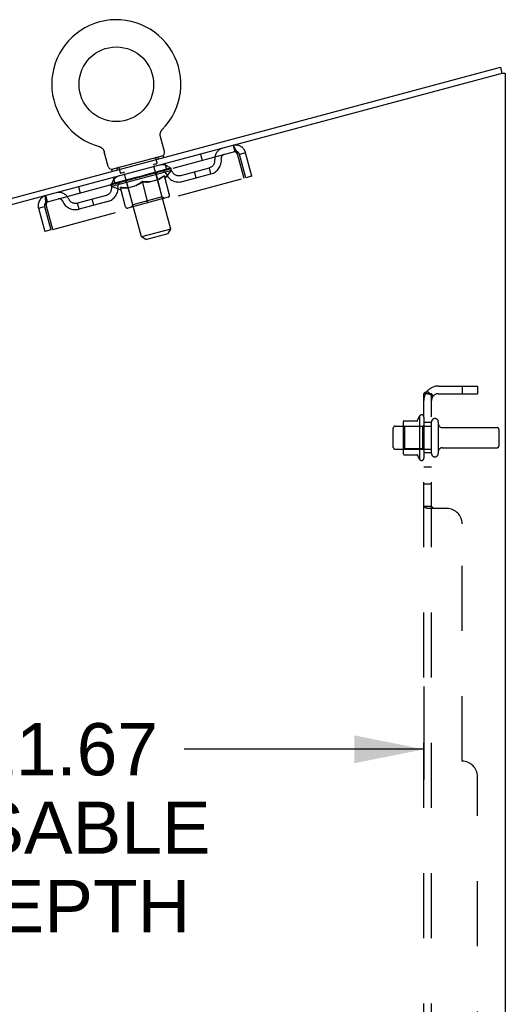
# Model space of a CAD drawing. Header units: inches. Extents: x 0 to 193, y 0 to 125.
# Tile 276 of 278: x 105 to 113, y 79 to 95. Entities that reach past the tile are written whole.
import ezdxf

# ---------------------------------------------------------------- set-up
doc = ezdxf.new("R2010")
doc.units = ezdxf.units.IN
doc.header["$LTSCALE"] = 10.635988
doc.header["$MEASUREMENT"] = 0
doc.linetypes.add('HIDDEN', pattern=[0.2, 0.1, -0.1])
doc.layers.get('0').update_dxf_attribs({"linetype": 'CONTINUOUS'})
for name, color, linetype in [('DEFAULT_2', 8, 'HIDDEN'), ('DIMENSIONS', 7, 'CONTINUOUS'), ('SUBPANEL', 7, 'CONTINUOUS')]:
    doc.layers.add(name, color=color, linetype=linetype)
doc.styles.get("Standard").update_dxf_attribs({"font": 'arial.ttf'})
doc.dimstyles.new('DIMSTYLE_1', dxfattribs={"dimtxt": 0.853154, "dimasz": 1.137539, "dimexe": 0.09, "dimexo": 0.07, "dimgap": 0.0375, "dimtad": 0, "dimtih": 1, "dimtoh": 1, "dimzin": 4, "dimdsep": 46, "dimtxsty": 'Standard', "dimblk": '_FILLED', "dimblk1": '_FILLED', "dimblk2": '_FILLED', "dimcen": 0.09, "dimadec": 3, "dimazin": 1, "dimtfac": 1, "dimtdec": 3, "dimtofl": 0, "dimtmove": 0, "dimatfit": 3, "dimldrblk": '_FILLED', "dimfxl": 0, "dimtolj": 1, "dimtzin": 4, "dimarcsym": 0})

# ---------------------------------------------------------------- blocks, each defined once
blk = doc.blocks.new('_FILLED')
at = {"color": 0, "linetype": 'ByBlock'}
blk.add_solid([(0, 0), (-1, 0.2), (-1, -0.2)], dxfattribs=at)
blk = doc.blocks.new('*D10')
at = {"layer": 'DIMENSIONS', "color": 2, "linetype": 'Continuous'}
for p, q in [((100.079, 84.228), (100.079, 82.627)), ((111.745, 84.228), (111.745, 82.711)), ((100.079, 83.204), (103.995, 83.204)), ((111.745, 83.204), (107.829, 83.204))]:
    blk.add_line(p, q, dxfattribs=at)
at = {"layer": 'DIMENSIONS', "color": 2, "linetype": 'Continuous', "xscale": 1.1375387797, "yscale": 1.1375387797, "zscale": 1.1375387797, "rotation": 180}
blk.add_blockref('_FILLED', (100.079, 83.204), dxfattribs=at)
at = {"layer": 'DIMENSIONS', "color": 2, "linetype": 'Continuous', "xscale": 1.1375387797, "yscale": 1.1375387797, "zscale": 1.1375387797}
blk.add_blockref('_FILLED', (111.745, 83.204), dxfattribs=at)
at = {"layer": 'DIMENSIONS', "color": 2, "linetype": 'Continuous', "insert": (105.912, 83.631), "char_height": 0.8532, "width": 4.69393, "attachment_point": 2, "line_spacing_factor": 0.9}
blk.add_mtext('11.67\\PUSABLE\\PDEPTH', dxfattribs=at)

msp = doc.modelspace()

# ---------------------------------------------------------------- linework, layer by layer
at = {"color": 7, "linetype": 'Continuous'}
for p, q in [((101.14, 91.162), (112.993, 94.338)), ((112.993, 94.338), (113.02, 94.238)), ((113.022, 94.238), (113.02, 94.238)), ((107.441, 93.245), (107.442, 93.249)), ((107.441, 93.241), (107.441, 93.245)), ((107.441, 93.236), (107.441, 93.241)), ((107.441, 93.232), (107.441, 93.236)), ((107.441, 93.228), (107.441, 93.232)), ((107.441, 93.223), (107.441, 93.228)), ((107.442, 93.254), (107.443, 93.258)), ((107.442, 93.249), (107.442, 93.254)), ((107.443, 93.258), (107.444, 93.262)), ((107.444, 93.262), (107.445, 93.266)), ((107.445, 93.266), (107.446, 93.271)), ((107.446, 93.271), (107.447, 93.275)), ((107.447, 93.275), (107.449, 93.279)), ((107.449, 93.279), (107.45, 93.283)), ((107.45, 93.283), (107.452, 93.287)), ((107.452, 93.287), (107.454, 93.291)), ((107.454, 93.291), (107.456, 93.295)), ((107.456, 93.295), (107.458, 93.298)), ((107.458, 93.298), (107.46, 93.302)), ((107.46, 93.302), (107.463, 93.306)), ((107.463, 93.306), (107.465, 93.309)), ((107.465, 93.309), (107.468, 93.313)), ((107.468, 93.313), (107.471, 93.316)), ((107.471, 93.316), (107.474, 93.319)), ((107.471, 93.316), (107.472, 93.317)), ((107.474, 93.319), (107.477, 93.322)), ((107.477, 93.322), (107.477, 93.322)), ((107.445, 93.203), (107.444, 93.206)), ((107.51, 92.962), (107.445, 93.203)), ((106.44, 93.045), (106.44, 93.045)), ((106.44, 93.045), (106.445, 93.044)), ((106.445, 93.044), (106.449, 93.042)), ((106.449, 93.042), (106.453, 93.041)), ((106.453, 93.041), (106.457, 93.039)), ((106.457, 93.039), (106.461, 93.037)), ((106.461, 93.037), (106.465, 93.035)), ((106.465, 93.035), (106.468, 93.033)), ((106.468, 93.033), (106.472, 93.031)), ((106.472, 93.031), (106.476, 93.029)), ((106.476, 93.029), (106.479, 93.026)), ((106.479, 93.026), (106.483, 93.024)), ((106.483, 93.024), (106.486, 93.021)), ((106.486, 93.021), (106.49, 93.018)), ((106.489, 93.018), (106.493, 93.015)), ((106.493, 93.015), (106.496, 93.012)), ((106.496, 93.012), (106.499, 93.009)), ((106.499, 93.009), (106.502, 93.006)), ((106.502, 93.006), (106.504, 93.002)), ((106.504, 93.002), (106.507, 92.999)), ((106.507, 92.999), (106.51, 92.995)), ((106.51, 92.995), (106.512, 92.992)), ((106.512, 92.992), (106.514, 92.988)), ((106.514, 92.988), (106.516, 92.984)), ((106.516, 92.984), (106.518, 92.98)), ((106.592, 92.716), (106.528, 92.957)), ((107.489, 92.894), (106.644, 92.668)), ((107.489, 92.894), (107.497, 92.865)), ((106.644, 92.668), (106.651, 92.639))]:
    msp.add_line(p, q, dxfattribs=at)
at = {"color": 3, "linetype": 'Continuous'}
for p, q in [((112.957, 94.221), (101.167, 91.062)), ((112.97, 94.224), (112.957, 94.221)), ((112.981, 94.227), (112.97, 94.224)), ((113.022, 94.238), (112.981, 94.227)), ((113.074, 94.238), (113.022, 94.238)), ((113.074, 94.238), (113.074, 31.27))]:
    msp.add_line(p, q, dxfattribs=at)
at = {"color": 7, "linetype": 'Continuous'}
for points in [[(107.444, 93.206), (107.443, 93.211), (107.443, 93.215), (107.442, 93.219), (107.441, 93.223)], [(107.444, 93.206), (107.443, 93.211), (107.443, 93.215), (107.442, 93.219), (107.441, 93.223)], [(106.518, 92.981), (106.52, 92.977), (106.522, 92.973), (106.524, 92.969), (106.525, 92.964), (106.526, 92.96), (106.528, 92.957)], [(106.525, 92.964), (106.526, 92.96), (106.528, 92.957)]]:
    msp.add_lwpolyline(points, dxfattribs=at)
msp.add_circle((106.724, 94.06), 0.609, dxfattribs=at)
for centre, radius, start, end in [((106.724, 94.06), 1.054, 315.3993, 254.6007), ((107.452, 92.946), 0.06, 285, 15), ((106.65, 92.732), 0.06, 195, 285)]:
    msp.add_arc(centre, radius, start, end, dxfattribs=at)
at = {"layer": 'DEFAULT_2', "color": 8, "linetype": 'HIDDEN'}
for p, q in [((105.599, 92.142), (108.657, 92.961)), ((106.44, 93.045), (106.44, 93.045)), ((106.447, 93.043), (106.449, 93.042)), ((108.097, 92.919), (108.124, 92.818)), ((108.63, 93.061), (108.657, 92.961)), ((108.705, 92.909), (108.808, 92.527)), ((108.835, 92.943), (108.734, 92.916)), ((108.837, 92.534), (108.734, 92.916)), ((108.937, 92.561), (108.835, 92.943)), ((107.382, 92.762), (107.325, 92.747)), ((107.389, 92.774), (107.368, 92.852)), ((107.4, 92.87), (107.407, 92.841)), ((107.551, 92.664), (107.524, 92.765)), ((107.624, 92.654), (106.647, 92.392)), ((106.653, 92.424), (107.603, 92.679)), ((106.733, 92.692), (106.741, 92.663)), ((106.79, 92.614), (106.769, 92.691)), ((106.859, 92.622), (106.802, 92.607)), ((107.134, 91.567), (106.854, 92.61)), ((107.208, 92.575), (107.25, 92.587)), ((107.21, 92.582), (107.211, 92.582)), ((107.212, 92.576), (107.21, 92.581)), ((107.212, 92.577), (107.211, 92.582)), ((107.241, 92.581), (107.24, 92.584)), ((107.27, 92.592), (107.316, 92.604)), ((107.271, 92.59), (107.27, 92.592)), ((107.283, 92.593), (107.282, 92.595)), ((107.288, 92.594), (107.288, 92.597)), ((107.29, 92.595), (107.289, 92.602)), ((107.292, 92.595), (107.292, 92.598)), ((107.294, 92.599), (107.293, 92.604)), ((107.301, 92.598), (107.3, 92.6)), ((107.328, 92.607), (107.376, 92.62)), ((107.329, 92.605), (107.328, 92.607)), ((107.615, 91.696), (107.335, 92.739)), ((107.347, 92.61), (107.347, 92.612)), ((107.356, 92.612), (107.355, 92.615)), ((107.359, 92.613), (107.357, 92.62)), ((107.364, 92.614), (107.363, 92.617)), ((107.367, 92.615), (107.366, 92.618)), ((107.372, 92.619), (107.37, 92.624)), ((107.475, 92.223), (107.378, 92.585)), ((107.38, 92.621), (107.535, 92.663)), ((107.38, 92.619), (107.38, 92.621)), ((107.401, 92.625), (107.401, 92.627)), ((107.404, 92.625), (107.403, 92.628)), ((107.416, 92.628), (107.414, 92.634)), ((107.424, 92.631), (107.424, 92.633)), ((107.432, 92.633), (107.431, 92.635)), ((107.435, 92.633), (107.434, 92.636)), ((107.442, 92.638), (107.44, 92.643)), ((107.443, 92.636), (107.443, 92.638)), ((107.443, 92.636), (107.443, 92.638)), ((107.459, 92.64), (107.458, 92.644)), ((107.459, 92.64), (107.459, 92.642)), ((107.473, 92.644), (107.473, 92.646)), ((107.484, 92.647), (107.484, 92.649)), ((107.488, 92.648), (107.487, 92.651)), ((107.49, 92.648), (107.49, 92.651)), ((107.493, 92.649), (107.492, 92.652)), ((107.493, 92.649), (107.492, 92.651)), ((107.499, 92.651), (107.498, 92.653)), ((107.502, 92.654), (107.5, 92.659)), ((107.501, 92.651), (107.5, 92.654)), ((107.501, 92.651), (107.501, 92.654)), ((107.525, 92.535), (107.624, 92.654)), ((107.538, 92.661), (107.537, 92.664)), ((107.54, 92.662), (107.539, 92.664)), ((107.551, 92.667), (107.549, 92.672)), ((107.573, 92.671), (107.573, 92.673)), ((107.575, 92.671), (107.574, 92.674)), ((107.587, 92.677), (107.585, 92.682)), ((107.595, 92.676), (107.594, 92.679)), ((107.596, 92.677), (107.595, 92.679)), ((107.603, 92.679), (107.602, 92.681)), ((107.609, 92.683), (107.607, 92.688)), ((107.624, 92.654), (107.615, 92.69)), ((107.776, 92.573), (108.243, 92.698)), ((107.803, 92.472), (108.269, 92.597)), ((108.028, 92.533), (108.001, 92.633)), ((108.269, 92.597), (108.243, 92.698)), ((105.686, 91.69), (108.808, 92.527)), ((106.647, 92.392), (106.637, 92.428)), ((106.646, 92.425), (106.644, 92.43)), ((106.653, 92.424), (106.652, 92.427)), ((106.66, 92.426), (106.659, 92.428)), ((106.661, 92.426), (106.66, 92.429)), ((106.668, 92.431), (106.666, 92.436)), ((106.705, 92.438), (106.678, 92.538)), ((106.681, 92.432), (106.68, 92.434)), ((106.682, 92.432), (106.682, 92.434)), ((106.704, 92.44), (106.702, 92.445)), ((106.716, 92.441), (106.715, 92.443)), ((106.718, 92.441), (106.717, 92.444)), ((106.875, 92.486), (106.719, 92.444)), ((106.753, 92.453), (106.751, 92.459)), ((106.754, 92.451), (106.754, 92.454)), ((106.755, 92.451), (106.754, 92.454)), ((106.757, 92.452), (106.757, 92.454)), ((106.763, 92.453), (106.762, 92.456)), ((106.763, 92.453), (106.762, 92.456)), ((106.766, 92.454), (106.765, 92.457)), ((106.768, 92.455), (106.767, 92.458)), ((106.771, 92.456), (106.771, 92.458)), ((106.782, 92.459), (106.782, 92.461)), ((106.797, 92.463), (106.796, 92.467)), ((106.796, 92.462), (106.796, 92.465)), ((106.813, 92.47), (106.812, 92.475)), ((106.812, 92.467), (106.812, 92.469)), ((106.812, 92.467), (106.812, 92.469)), ((106.821, 92.469), (106.82, 92.472)), ((106.824, 92.47), (106.824, 92.472)), ((106.831, 92.472), (106.831, 92.474)), ((106.84, 92.474), (106.839, 92.48)), ((106.852, 92.477), (106.851, 92.48)), ((106.854, 92.478), (106.854, 92.48)), ((106.876, 92.484), (106.875, 92.486)), ((106.927, 92.5), (106.879, 92.487)), ((106.883, 92.488), (106.881, 92.493)), ((106.889, 92.487), (106.888, 92.49)), ((106.892, 92.488), (106.892, 92.491)), ((106.897, 92.489), (106.895, 92.496)), ((106.992, 92.094), (106.895, 92.456)), ((106.9, 92.49), (106.9, 92.493)), ((106.909, 92.493), (106.908, 92.495)), ((106.927, 92.498), (106.927, 92.5)), ((106.984, 92.515), (106.939, 92.503)), ((106.955, 92.505), (106.954, 92.507)), ((106.96, 92.509), (106.959, 92.514)), ((106.965, 92.508), (106.963, 92.515)), ((106.964, 92.507), (106.963, 92.51)), ((106.967, 92.508), (106.967, 92.511)), ((106.973, 92.51), (106.973, 92.512)), ((106.985, 92.513), (106.984, 92.515)), ((107.047, 92.532), (107.005, 92.521)), ((107.015, 92.521), (107.015, 92.523)), ((107.039, 92.53), (107.098, 92.55)), ((107.042, 92.531), (107.041, 92.536)), ((107.043, 92.531), (107.041, 92.536)), ((107.041, 92.536), (107.041, 92.536)), ((107.043, 92.529), (107.043, 92.531)), ((107.046, 92.529), (107.046, 92.532)), ((107.047, 92.53), (107.047, 92.532)), ((107.048, 92.53), (107.047, 92.532)), ((107.074, 92.539), (107.124, 92.553)), ((107.079, 92.538), (107.078, 92.54)), ((107.082, 92.542), (107.082, 92.544)), ((107.099, 92.546), (107.098, 92.55)), ((107.112, 92.547), (107.111, 92.549)), ((107.125, 92.553), (107.125, 92.553)), ((107.126, 92.551), (107.125, 92.553)), ((107.126, 92.551), (107.125, 92.553)), ((107.126, 92.559), (107.216, 92.577)), ((107.127, 92.554), (107.126, 92.559)), ((107.13, 92.552), (107.129, 92.554)), ((107.13, 92.552), (107.129, 92.554)), ((107.129, 92.554), (107.129, 92.554)), ((107.143, 92.558), (107.181, 92.568)), ((107.144, 92.556), (107.143, 92.558)), ((107.241, 92.128), (107.15, 92.471)), ((107.177, 92.564), (107.176, 92.567)), ((107.208, 92.573), (107.208, 92.575)), ((107.209, 92.573), (107.208, 92.575)), ((107.209, 92.573), (107.209, 92.576)), ((107.212, 92.574), (107.212, 92.576)), ((107.268, 92.466), (107.407, 92.503)), ((107.592, 92.252), (107.508, 92.566)), ((107.516, 92.533), (107.525, 92.535)), ((108.937, 92.561), (108.837, 92.534)), ((106.105, 92.385), (106.132, 92.284)), ((106.793, 92.339), (106.647, 92.392)), ((106.876, 92.061), (106.792, 92.374)), ((106.793, 92.339), (106.801, 92.341)), ((106.911, 92.37), (107.05, 92.408)), ((105.599, 92.142), (105.572, 92.242)), ((106.556, 92.246), (106.089, 92.121)), ((106.116, 92.02), (106.089, 92.121)), ((106.583, 92.145), (106.116, 92.02)), ((106.358, 92.085), (106.331, 92.185)), ((107.571, 92.216), (106.912, 92.04)), ((107.475, 92.223), (106.992, 92.094)), ((107.475, 92.223), (107.514, 92.201)), ((105.454, 92.037), (105.554, 92.064)), ((105.454, 92.037), (105.556, 91.655)), ((105.554, 92.064), (105.657, 91.682)), ((105.686, 91.69), (105.583, 92.072)), ((106.992, 92.094), (106.969, 92.055)), ((105.657, 91.682), (105.556, 91.655)), ((107.615, 91.696), (107.134, 91.567)), ((107.207, 91.525), (107.572, 91.623)), ((107.572, 91.623), (107.615, 91.696)), ((107.207, 91.525), (107.134, 91.567)), ((111.42, 88.568), (111.647, 88.568)), ((111.675, 88.646), (111.675, 87.935)), ((111.745, 88.625), (111.745, 87.957)), ((111.245, 88.133), (111.245, 88.448)), ((111.275, 88.478), (111.87, 88.478)), ((111.409, 88.546), (111.409, 88.035)), ((111.429, 88.474), (111.409, 88.494)), ((111.429, 88.474), (111.429, 88.107)), ((111.725, 88.474), (111.429, 88.474)), ((111.725, 88.474), (111.745, 88.494)), ((111.725, 88.474), (111.725, 88.107)), ((111.87, 88.033), (111.87, 88.548)), ((111.98, 88.548), (111.98, 88.033)), ((112.043, 88.456), (112.94, 88.456)), ((112.97, 88.426), (112.97, 88.156)), ((111.275, 88.103), (111.87, 88.103)), ((111.429, 88.107), (111.409, 88.087)), ((111.725, 88.107), (111.429, 88.107)), ((111.725, 88.107), (111.745, 88.087)), ((112.043, 88.126), (112.94, 88.126)), ((111.42, 88.013), (111.647, 88.013))]:
    msp.add_line(p, q, dxfattribs=at)
for points in [[(108.63, 93.061), (108.633, 93.061), (108.636, 93.059), (108.639, 93.054), (108.643, 93.048), (108.648, 93.04), (108.653, 93.03), (108.659, 93.018), (108.665, 93.006), (108.671, 92.991), (108.677, 92.976), (108.684, 92.96), (108.691, 92.943), (108.698, 92.926), (108.705, 92.909)], [(108.657, 92.961), (108.659, 92.961), (108.662, 92.961), (108.665, 92.959), (108.668, 92.957), (108.671, 92.955), (108.674, 92.951), (108.678, 92.947), (108.681, 92.943), (108.685, 92.938), (108.689, 92.933), (108.693, 92.927), (108.697, 92.921), (108.701, 92.915), (108.705, 92.909)], [(107.15, 92.471), (107.132, 92.457), (107.114, 92.445), (107.096, 92.434), (107.078, 92.424), (107.06, 92.414), (107.042, 92.406)], [(107.05, 92.408), (107.067, 92.416), (107.083, 92.425), (107.1, 92.435), (107.117, 92.446), (107.133, 92.457), (107.15, 92.469)], [(107.275, 92.468), (107.255, 92.466), (107.235, 92.466), (107.214, 92.466), (107.193, 92.467), (107.171, 92.468), (107.15, 92.471)], [(107.15, 92.469), (107.171, 92.467), (107.191, 92.465), (107.211, 92.464), (107.23, 92.464), (107.249, 92.465), (107.268, 92.466)], [(107.508, 92.566), (107.49, 92.553), (107.472, 92.541), (107.454, 92.53), (107.437, 92.52), (107.419, 92.51), (107.401, 92.502)], [(107.407, 92.503), (107.424, 92.512), (107.441, 92.521), (107.457, 92.531), (107.474, 92.542), (107.491, 92.553), (107.508, 92.565)], [(106.916, 92.372), (106.896, 92.37), (106.876, 92.37), (106.856, 92.37), (106.835, 92.37), (106.814, 92.372), (106.792, 92.374)], [(106.792, 92.374), (106.813, 92.371), (106.833, 92.37), (106.853, 92.369), (106.873, 92.369), (106.892, 92.369), (106.911, 92.37)], [(105.583, 92.072), (105.581, 92.091), (105.578, 92.109), (105.576, 92.127), (105.574, 92.145), (105.572, 92.161), (105.57, 92.176), (105.569, 92.19), (105.568, 92.203), (105.567, 92.214), (105.567, 92.224), (105.568, 92.231), (105.568, 92.237), (105.57, 92.24), (105.572, 92.242)], [(105.583, 92.072), (105.584, 92.08), (105.584, 92.087), (105.585, 92.094), (105.585, 92.101), (105.586, 92.108), (105.587, 92.114), (105.588, 92.119), (105.589, 92.125), (105.59, 92.129), (105.591, 92.133), (105.593, 92.136), (105.595, 92.139), (105.597, 92.141), (105.599, 92.142)]]:
    msp.add_lwpolyline(points, dxfattribs=at)
for centre, radius, start, end in [((108.673, 92.9), 0.167, 15, 105), ((108.5, 92.854), 0.167, 105, 186.9284), ((108.5, 92.854), 0.0625, 105, 187.0137), ((108.673, 92.9), 0.063, 15, 105), ((107.345, 92.742), 0.01, 105, 195), ((107.378, 92.854), 0.01, 105, 195), ((107.379, 92.772), 0.01, 285, 15), ((107.475, 92.579), 0.167, 23.0716, 105), ((108.21, 92.818), 0.125, 285, 6.9284), ((108.21, 92.818), 0.229, 285, 7.0137), ((106.76, 92.689), 0.01, 15, 105), ((106.8, 92.617), 0.01, 195, 285), ((106.845, 92.608), 0.01, 15, 105), ((107.408, 92.593), 0.0318, 105, 195), ((107.475, 92.58), 0.0625, 22.9863, 105), ((107.744, 92.693), 0.229, 202.9863, 285), ((107.744, 92.693), 0.125, 203.0716, 285), ((106.813, 92.402), 0.167, 105, 186.9284), ((106.813, 92.402), 0.0625, 105, 187.0137), ((106.864, 92.448), 0.0318, 15, 105), ((105.788, 92.127), 0.167, 23.0716, 105), ((106.524, 92.367), 0.125, 285, 6.9284), ((106.524, 92.367), 0.229, 285, 7.0137), ((105.615, 92.081), 0.167, 105, 195), ((105.615, 92.081), 0.063, 105, 195), ((105.789, 92.128), 0.0625, 22.9863, 105), ((106.057, 92.242), 0.229, 202.9863, 285), ((106.057, 92.242), 0.125, 203.0716, 285), ((107.563, 92.245), 0.0296, 285, 15), ((106.904, 92.068), 0.0296, 195, 285), ((111.42, 88.558), 0.01, 90, 174.8062), ((111.629, 88.578), 0.01, 270, 336.0321), ((112.275, 88.291), 0.698, 149.3369, 156.0321), ((111.707, 88.625), 0.0384, 0, 145.5503), ((111.925, 88.548), 0.055, 0, 180), ((111.275, 88.448), 0.03, 90, 180), ((111.55, 88.546), 0.141, 174.7919, 180), ((112.043, 88.518), 0.0625, 180, 270), ((112.94, 88.426), 0.03, 0, 90), ((111.275, 88.133), 0.03, 180, 270), ((112.043, 88.063), 0.0625, 90, 180), ((112.94, 88.156), 0.03, 270, 360), ((111.55, 88.035), 0.141, 180, 185.2081), ((111.42, 88.023), 0.01, 185.1938, 270), ((111.629, 88.003), 0.01, 23.9679, 90), ((112.275, 88.291), 0.698, 203.9679, 210.6631), ((111.707, 87.957), 0.0384, 214.4497, 360), ((111.925, 88.033), 0.055, 180, 360)]:
    msp.add_arc(centre, radius, start, end, dxfattribs=at)
for centre, major_axis, ratio, start_param, end_param in [((107.066, 92.533), (0.151, 0.05), 0.010478, 0.274201, 1.314052), ((107.126, 92.559), (0.481, 0.16), 0.010478, -1.578586, -1.396888), ((107.158, 92.558), (0.151, 0.05), 0.020645, 0.448184, 1.488034), ((107.366, 92.613), (0.155, 0.032), 0.010478, -3.140747, -2.175357), ((107.126, 92.559), (0.497, 0.102), 0.010478, 1.222355, 1.396888), ((107.126, 92.559), (0.481, 0.159), 0.020645, -1.397439, -1.222906), ((107.249, 92.582), (0.151, 0.049), 0.030195, 0.622307, 1.662158), ((107.169, 92.557), (0.125, 0.041), 0.030195, 0.303372, 0.852419), ((107.444, 92.634), (0.155, 0.032), 0.020645, 2.893995, 3.933846), ((107.411, 92.622), (0.129, 0.026), 0.010478, 2.749043, 3.29809), ((107.159, 92.552), (0.151, 0.049), 0.030195, 0.447774, 0.541052), ((107.445, 92.629), (0.155, 0.032), 0.010478, 2.893445, 2.986723), ((107.126, 92.559), (0.496, 0.103), 0.020645, 1.048373, 1.222906), ((107.336, 92.605), (0.151, 0.048), 0.038841, 0.79662, 1.836471), ((107.126, 92.559), (0.482, 0.157), 0.030195, -1.223315, -1.048783), ((107.252, 92.579), (0.125, 0.04), 0.038841, 0.477686, 1.026733), ((107.475, 92.639), (0.129, 0.027), 0.020645, 2.57506, 3.124108), ((107.512, 92.653), (0.155, 0.033), 0.030195, 2.719872, 3.759723), ((107.417, 92.627), (0.151, 0.047), 0.046319, 0.971151, 2.011002), ((107.25, 92.577), (0.151, 0.048), 0.038841, 0.622087, 0.715366), ((107.514, 92.647), (0.155, 0.032), 0.020645, 2.719462, 2.812741), ((107.126, 92.559), (0.496, 0.105), 0.030195, 0.87425, 1.048783), ((107.126, 92.559), (0.483, 0.154), 0.038841, -1.049002, -0.874469), ((107.332, 92.601), (0.126, 0.039), 0.046319, 0.652216, 1.201263), ((107.489, 92.646), (0.152, 0.046), 0.052395, 1.1459, 2.185751), ((107.53, 92.654), (0.129, 0.027), 0.030195, 2.400937, 2.949985), ((107.569, 92.668), (0.155, 0.034), 0.038841, 2.545558, 3.585409), ((107.406, 92.62), (0.126, 0.038), 0.052395, 0.826965, 1.376012), ((107.337, 92.6), (0.151, 0.047), 0.046319, 0.796618, 0.889896), ((107.57, 92.663), (0.155, 0.033), 0.030195, 2.545339, 2.638617), ((107.55, 92.663), (0.152, 0.044), 0.05688, 1.320842, 2.360692), ((107.126, 92.559), (0.495, 0.108), 0.038841, 0.699936, 0.874469), ((107.126, 92.559), (0.484, 0.15), 0.046319, -0.874471, -0.699939), ((107.612, 92.679), (0.155, 0.035), 0.046319, 2.371028, 3.410879), ((107.572, 92.665), (0.128, 0.028), 0.038841, 2.226624, 2.775671), ((107.599, 92.676), (0.153, 0.043), 0.05963, 1.495927, 2.535778), ((107.471, 92.638), (0.126, 0.037), 0.05688, 1.001907, 1.550954), ((107.641, 92.687), (0.154, 0.036), 0.052395, 2.196279, 3.23613), ((107.6, 92.672), (0.128, 0.029), 0.046319, 2.052093, 2.601141), ((107.418, 92.622), (0.152, 0.046), 0.052395, 0.971367, 1.064645), ((107.614, 92.674), (0.155, 0.034), 0.038841, 2.371026, 2.464304), ((107.633, 92.685), (0.153, 0.041), 0.060556, 1.671089, 2.71094), ((107.126, 92.559), (0.494, 0.112), 0.046319, 0.525406, 0.699939), ((107.654, 92.691), (0.154, 0.038), 0.05688, 2.021337, 3.061188), ((107.651, 92.69), (0.153, 0.039), 0.05963, 1.846251, 2.886102), ((107.126, 92.559), (0.485, 0.146), 0.052395, -0.699723, -0.52519), ((107.526, 92.653), (0.126, 0.035), 0.05963, 1.176993, 1.72604), ((107.614, 92.676), (0.128, 0.03), 0.052395, 1.877344, 2.426392), ((107.569, 92.664), (0.127, 0.034), 0.060556, 1.352155, 1.901202), ((107.614, 92.676), (0.128, 0.031), 0.05688, 1.702402, 2.25145), ((107.598, 92.672), (0.127, 0.033), 0.05963, 1.527317, 2.076364), ((107.49, 92.641), (0.152, 0.044), 0.05688, 1.146309, 1.239587), ((107.643, 92.682), (0.155, 0.035), 0.046319, 2.196495, 2.289773), ((107.126, 92.559), (0.493, 0.116), 0.052395, 0.350657, 0.52519), ((107.126, 92.559), (0.486, 0.141), 0.05688, -0.524781, -0.350248), ((107.552, 92.658), (0.153, 0.043), 0.05963, 1.321394, 1.414673), ((107.656, 92.686), (0.154, 0.036), 0.052395, 2.021746, 2.115024), ((107.126, 92.559), (0.492, 0.121), 0.05688, 0.175715, 0.350248), ((107.126, 92.559), (0.488, 0.136), 0.05963, -0.349695, -0.175162), ((107.6, 92.671), (0.153, 0.041), 0.060556, 1.496556, 1.589835), ((107.653, 92.685), (0.154, 0.038), 0.05688, 1.846804, 1.940083), ((107.634, 92.68), (0.153, 0.039), 0.05963, 1.671719, 1.764997), ((107.126, 92.559), (0.49, 0.126), 0.05963, 0.000629, 0.175162), ((107.126, 92.559), (0.489, 0.131), 0.060556, -0.174533, 0), ((106.624, 92.415), (0.153, 0.041), 0.060556, 0.430652, 1.470503), ((107.126, 92.559), (0.489, 0.131), 0.060556, -3.141593, -2.96706), ((107.126, 92.559), (0.488, 0.136), 0.05963, 2.96643, 3.140963), ((106.625, 92.409), (0.153, 0.043), 0.05963, 1.376596, 1.469874), ((106.658, 92.424), (0.153, 0.039), 0.05963, 0.605815, 1.645666), ((106.605, 92.41), (0.153, 0.043), 0.05963, 0.25549, 1.295341), ((107.126, 92.559), (0.49, 0.126), 0.05963, -2.96643, -2.791898), ((107.126, 92.559), (0.486, 0.141), 0.05688, 2.791345, 2.965878), ((106.66, 92.419), (0.153, 0.041), 0.060556, 1.551758, 1.645036), ((106.607, 92.404), (0.152, 0.044), 0.05688, 1.20151, 1.294789), ((106.66, 92.421), (0.126, 0.035), 0.05963, 1.065228, 1.614276), ((106.645, 92.417), (0.126, 0.037), 0.05688, 0.890143, 1.43919), ((106.689, 92.429), (0.127, 0.034), 0.060556, 1.240391, 1.789438), ((106.707, 92.437), (0.154, 0.038), 0.05688, 0.7809, 1.820751), ((106.602, 92.409), (0.152, 0.044), 0.05688, 0.080405, 1.120256), ((107.126, 92.559), (0.492, 0.121), 0.05688, -2.791345, -2.616812), ((107.126, 92.559), (0.485, 0.146), 0.052395, 2.616403, 2.790936), ((106.708, 92.432), (0.153, 0.039), 0.05963, 1.72692, 1.820198), ((106.604, 92.404), (0.152, 0.046), 0.052395, 1.026568, 1.119847), ((106.644, 92.416), (0.126, 0.038), 0.052395, 0.715201, 1.264248), ((106.732, 92.44), (0.127, 0.033), 0.05963, 1.415553, 1.9646), ((106.768, 92.453), (0.154, 0.036), 0.052395, 0.955842, 1.995693), ((106.615, 92.412), (0.152, 0.046), 0.052395, -0.094537, 0.945314), ((107.126, 92.559), (0.493, 0.116), 0.052395, -2.616403, -2.44187), ((107.126, 92.559), (0.484, 0.15), 0.046319, 2.441654, 2.616187), ((106.769, 92.448), (0.154, 0.038), 0.05688, 1.902006, 1.995284), ((106.617, 92.407), (0.151, 0.047), 0.046319, 0.851819, 0.945098), ((106.658, 92.42), (0.126, 0.039), 0.046319, 0.540452, 1.089499), ((106.787, 92.455), (0.128, 0.031), 0.05688, 1.590638, 2.139686), ((106.84, 92.472), (0.155, 0.035), 0.046319, 1.130591, 2.170442), ((107.126, 92.559), (0.494, 0.112), 0.046319, -2.441654, -2.267121), ((106.644, 92.42), (0.151, 0.047), 0.046319, -0.269286, 0.770565), ((107.126, 92.559), (0.483, 0.154), 0.038841, 2.267123, 2.441656), ((106.841, 92.467), (0.154, 0.036), 0.052395, 2.076947, 2.170226), ((106.646, 92.415), (0.151, 0.048), 0.038841, 0.677289, 0.770567), ((106.687, 92.428), (0.125, 0.04), 0.038841, 0.365921, 0.914969), ((106.853, 92.472), (0.128, 0.03), 0.052395, 1.76558, 2.314627), ((106.921, 92.494), (0.155, 0.034), 0.038841, 1.305122, 2.344973), ((107.126, 92.559), (0.495, 0.108), 0.038841, -2.267123, -2.092591), ((106.688, 92.432), (0.151, 0.048), 0.038841, -0.443817, 0.596034), ((107.126, 92.559), (0.482, 0.157), 0.030195, 2.09281, 2.267343), ((106.922, 92.489), (0.155, 0.035), 0.046319, 2.251696, 2.344975), ((106.689, 92.426), (0.151, 0.049), 0.030195, 0.502975, 0.596254), ((106.729, 92.439), (0.125, 0.041), 0.030195, 0.191608, 0.740655), ((106.926, 92.492), (0.128, 0.029), 0.046319, 1.940329, 2.489376), ((106.744, 92.447), (0.151, 0.049), 0.030195, -0.61813, 0.421721), ((107.008, 92.518), (0.155, 0.033), 0.030195, 1.479435, 2.519286), ((107.126, 92.559), (0.496, 0.105), 0.030195, -2.09281, -1.918277), ((107.126, 92.559), (0.481, 0.159), 0.020645, 1.918687, 2.09322), ((107.009, 92.512), (0.155, 0.034), 0.038841, 2.426227, 2.519505), ((106.746, 92.442), (0.151, 0.05), 0.020645, 0.328852, 0.422131), ((106.783, 92.454), (0.125, 0.041), 0.020645, 0.017485, 0.566532), ((107.006, 92.513), (0.128, 0.028), 0.038841, 2.11486, 2.663907), ((106.813, 92.465), (0.151, 0.05), 0.020645, -0.792253, 0.247598), ((107.099, 92.542), (0.155, 0.032), 0.020645, 1.653558, 2.693409), ((107.126, 92.559), (0.496, 0.103), 0.020645, -1.918687, -1.744154), ((107.126, 92.559), (0.481, 0.16), 0.010478, 1.744704, 1.919237), ((107.1, 92.537), (0.155, 0.033), 0.030195, 2.60054, 2.693819), ((106.814, 92.46), (0.151, 0.05), 0.010478, 0.154869, 0.248148), ((106.848, 92.471), (0.125, 0.042), 0.010478, 6.126688, 6.675735), ((107.09, 92.536), (0.129, 0.027), 0.030195, 2.289173, 2.83822), ((106.891, 92.486), (0.151, 0.05), 0.010478, -0.966236, -0.000846), ((107.191, 92.566), (0.155, 0.032), 0.010478, 1.827541, 2.867392), ((107.126, 92.559), (0.497, 0.102), 0.010478, -1.744704, -1.570171), ((107.192, 92.561), (0.155, 0.032), 0.020645, 2.774664, 2.867942), ((107.175, 92.559), (0.129, 0.027), 0.020645, 2.463296, 3.012344), ((107, 92.512), (0.125, 0.042), 0.010478, -0.000298, 0.504314), ((106.977, 92.504), (0.151, 0.05), 0.010478, 0.192946, 0.399283), ((107.282, 92.585), (0.155, 0.032), 0.010478, 2.948646, 3.041925), ((107.258, 92.581), (0.129, 0.026), 0.010478, 2.637279, 3.142076), ((107.084, 92.534), (0.125, 0.041), 0.020645, 0.129249, 0.678296), ((107.067, 92.528), (0.151, 0.05), 0.020645, 0.273651, 0.366929)]:
    msp.add_ellipse(centre, major_axis=major_axis, ratio=ratio, start_param=start_param, end_param=end_param, dxfattribs=at)
at = {"layer": 'SUBPANEL', "color": 8, "linetype": 'HIDDEN'}
for p, q in [((111.799, 89.048), (111.896, 88.969)), ((111.982, 89.134), (112.62, 89.134)), ((112.37, 89.134), (112.37, 89.009)), ((112.62, 89.134), (112.62, 89.009)), ((111.745, 33.322), (111.745, 89.009)), ((111.87, 89.009), (111.745, 89.009)), ((111.87, 33.322), (111.87, 89.009)), ((111.982, 89.009), (112.62, 89.009)), ((111.87, 88.541), (111.745, 88.541)), ((111.87, 88.041), (111.745, 88.041)), ((111.87, 87.812), (111.745, 87.812)), ((111.87, 87.531), (111.745, 87.531)), ((111.87, 87.17), (111.745, 87.17)), ((112.12, 87.134), (111.799, 87.134)), ((111.896, 87.14), (111.896, 87.141)), ((112.37, 83.009), (112.37, 86.884)), ((112.62, 39.572), (112.62, 82.759))]:
    msp.add_line(p, q, dxfattribs=at)
for points in [[(111.799, 89.048), (111.797, 89.046), (111.795, 89.044), (111.792, 89.042), (111.789, 89.04), (111.786, 89.038), (111.782, 89.036), (111.778, 89.034), (111.775, 89.033), (111.768, 89.03)], [(111.768, 89.03), (111.764, 89.028), (111.761, 89.027), (111.758, 89.025), (111.755, 89.023), (111.753, 89.022), (111.75, 89.02), (111.748, 89.018), (111.747, 89.016), (111.746, 89.014), (111.745, 89.013), (111.745, 89.011), (111.745, 89.009)], [(111.813, 89.009), (111.813, 89.009), (111.812, 89.009), (111.812, 89.009), (111.811, 89.009), (111.811, 89.009), (111.811, 89.009), (111.81, 89.009)], [(111.81, 89.009), (111.81, 89.009), (111.81, 89.009), (111.81, 89.009), (111.811, 89.009), (111.811, 89.009), (111.811, 89.009), (111.812, 89.009), (111.812, 89.009), (111.813, 89.009), (111.813, 89.009), (111.814, 89.009), (111.815, 89.009), (111.815, 89.009), (111.816, 89.009), (111.817, 89.009), (111.817, 89.008), (111.818, 89.008), (111.819, 89.008), (111.819, 89.008), (111.82, 89.008), (111.821, 89.008), (111.822, 89.007), (111.822, 89.007), (111.823, 89.007), (111.824, 89.007), (111.825, 89.007), (111.825, 89.007), (111.826, 89.006), (111.827, 89.006), (111.828, 89.006), (111.829, 89.006), (111.829, 89.005), (111.83, 89.005), (111.831, 89.005), (111.832, 89.005), (111.833, 89.004), (111.834, 89.004), (111.835, 89.004), (111.835, 89.004), (111.836, 89.003), (111.837, 89.003), (111.838, 89.003), (111.839, 89.002), (111.84, 89.002), (111.841, 89.002), (111.842, 89.001), (111.843, 89.001), (111.844, 89.001), (111.845, 89), (111.846, 89), (111.847, 89), (111.848, 88.999), (111.849, 88.999), (111.85, 88.998), (111.851, 88.998), (111.852, 88.998), (111.853, 88.997), (111.854, 88.997), (111.855, 88.996), (111.856, 88.996), (111.857, 88.996), (111.858, 88.995), (111.858, 88.995), (111.859, 88.994), (111.86, 88.994), (111.861, 88.994), (111.862, 88.993), (111.862, 88.993), (111.863, 88.992), (111.864, 88.992), (111.865, 88.992), (111.866, 88.991), (111.866, 88.991), (111.867, 88.991), (111.868, 88.99), (111.868, 88.99), (111.869, 88.989), (111.87, 88.989), (111.87, 88.989), (111.871, 88.988), (111.872, 88.988), (111.872, 88.988), (111.873, 88.987), (111.873, 88.987), (111.874, 88.987), (111.874, 88.987), (111.874, 88.986), (111.874, 88.986)], [(111.885, 88.986), (111.883, 88.988), (111.881, 88.99), (111.879, 88.992), (111.877, 88.995), (111.875, 88.997), (111.874, 88.999), (111.872, 89.002), (111.871, 89.004), (111.871, 89.006), (111.87, 89.008), (111.87, 89.009)], [(111.874, 88.986), (111.874, 88.986), (111.874, 88.986), (111.874, 88.987), (111.874, 88.987), (111.873, 88.987), (111.873, 88.987), (111.873, 88.987), (111.872, 88.988), (111.872, 88.988), (111.872, 88.988), (111.871, 88.989), (111.871, 88.989), (111.87, 88.99)], [(111.896, 88.969), (111.896, 88.969), (111.896, 88.97), (111.896, 88.971), (111.896, 88.972), (111.895, 88.973), (111.895, 88.974), (111.894, 88.975), (111.893, 88.977), (111.891, 88.978), (111.89, 88.98), (111.888, 88.982), (111.885, 88.986)], [(111.745, 87.167), (111.745, 87.168), (111.745, 87.17)], [(111.758, 87.154), (111.755, 87.156), (111.753, 87.158), (111.75, 87.16), (111.748, 87.162), (111.747, 87.163), (111.746, 87.165), (111.745, 87.167), (111.745, 87.168), (111.745, 87.17)], [(111.748, 87.162), (111.747, 87.163), (111.746, 87.165)], [(111.764, 87.151), (111.761, 87.153), (111.758, 87.154), (111.755, 87.156), (111.753, 87.158)], [(111.778, 87.145), (111.771, 87.148), (111.768, 87.15), (111.764, 87.151)], [(111.786, 87.142), (111.782, 87.144), (111.778, 87.145)], [(111.799, 87.134), (111.797, 87.136), (111.795, 87.138), (111.792, 87.139), (111.789, 87.141), (111.786, 87.142)], [(111.799, 87.134), (111.797, 87.136), (111.795, 87.138), (111.792, 87.139)], [(111.881, 87.157), (111.879, 87.158), (111.877, 87.16), (111.875, 87.161), (111.874, 87.162), (111.872, 87.164), (111.871, 87.165), (111.871, 87.167), (111.87, 87.168), (111.87, 87.17)], [(111.877, 87.16), (111.875, 87.161), (111.874, 87.162), (111.872, 87.164), (111.871, 87.165), (111.871, 87.167), (111.87, 87.168), (111.87, 87.17)], [(111.895, 87.144), (111.894, 87.146), (111.893, 87.147), (111.891, 87.149), (111.89, 87.15), (111.888, 87.151), (111.886, 87.153), (111.885, 87.154), (111.881, 87.157)], [(111.896, 87.134), (111.896, 87.136), (111.896, 87.138), (111.896, 87.14), (111.896, 87.141), (111.895, 87.143), (111.895, 87.144), (111.894, 87.146), (111.893, 87.147), (111.891, 87.149), (111.89, 87.15), (111.888, 87.151), (111.886, 87.153)], [(111.896, 87.134), (111.896, 87.136), (111.896, 87.138)]]:
    msp.add_lwpolyline(points, dxfattribs=at)
for centre, radius, start, end in [((111.982, 88.897), 0.237, 90, 180), ((111.982, 88.897), 0.112, 90, 180), ((112.12, 86.884), 0.25, 0, 90), ((112.37, 82.759), 0.25, 0, 90)]:
    msp.add_arc(centre, radius, start, end, dxfattribs=at)

# ---------------------------------------------------------------- dimensions: what is measured, and where the dimension line sits
at = {"layer": 'DIMENSIONS', "color": 2, "linetype": 'Continuous'}
dim = msp.add_linear_dim(base=(111.745, 83.204), p1=(100.079, 84.298), p2=(111.745, 84.298), text='<>\\PUSABLE\\PDEPTH', dimstyle='DIMSTYLE_1', dxfattribs=at)
dim.commit()
dim.dimension.update_dxf_attribs({"geometry": '*D10', "text_midpoint": (105.912, 81.924), "dimtype": 160})

doc.saveas('drawing.dxf')
